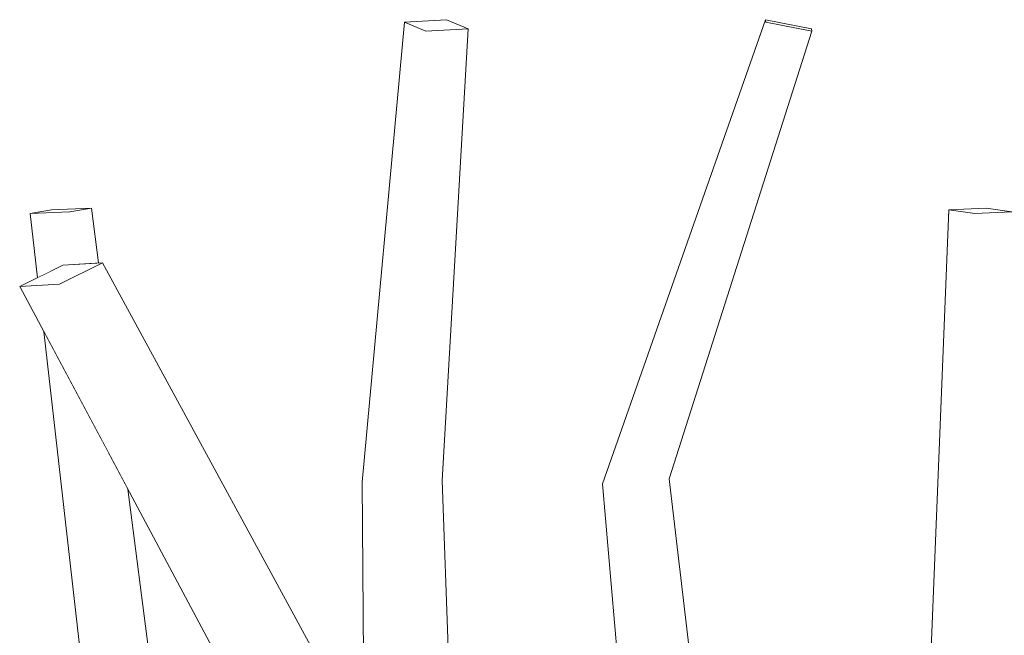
# Model space of a CAD drawing. Extents: x -289599 to -184549, y 66678 to 295474.
# Tile 434 of 656: x -261554 to -261496, y 72343 to 72380. Entities that reach past the tile are written whole.
import ezdxf

# ---------------------------------------------------------------- set-up
doc = ezdxf.new("R2010")
doc.units = 0
doc.header["$MEASUREMENT"] = 0
doc.linetypes.add('Wipeout_Contour', pattern=[1000, 0, -1000])
doc.layers.add('arch drzewa', color=8, linetype='Continuous')
doc.layers.add('arch drzewa_Nr_Pióra__4', color=8, linetype='Continuous', lineweight=9)

msp = doc.modelspace()

# ---------------------------------------------------------------- wipeouts: each hides what was drawn before it
at = {"color": 254, "linetype": 'Wipeout_Contour', "lineweight": 0, "ltscale": 955636.85188}
msp.add_wipeout([(-261498.251, 72321.947), (-261497.374, 72368.199), (-261498.897, 72368.414)], dxfattribs=at).dxf.layer = 'arch drzewa'
at = {"color": 254, "linetype": 'Wipeout_Contour', "lineweight": 0, "ltscale": 955770.269495}
msp.add_wipeout([(-261548.91, 72365.279), (-261551.453, 72364.014), (-261531.345, 72332.895)], dxfattribs=at).dxf.layer = 'arch drzewa'
at = {"color": 254, "linetype": 'Wipeout_Contour', "lineweight": 0, "ltscale": 1274236.11490451}
msp.add_wipeout([(-261515.437, 72352.489), (-261518.741, 72352.298), (-261513.67, 72328.749), (-261512.627, 72328.964)], dxfattribs=at).dxf.layer = 'arch drzewa'

# ---------------------------------------------------------------- next in the draw order: wipeouts: each hides what was drawn before it
at = {"color": 254, "linetype": 'Wipeout_Contour', "lineweight": 0, "ltscale": 955628.840312}
msp.add_wipeout([(-261498.897, 72368.414), (-261500.747, 72322.953), (-261498.251, 72321.947)], dxfattribs=at).dxf.layer = 'arch drzewa'
at = {"color": 254, "linetype": 'Wipeout_Contour', "lineweight": 0, "ltscale": 955631.213431}
msp.add_wipeout([(-261495.64, 72322.652), (-261495.169, 72368.299), (-261497.374, 72368.199)], dxfattribs=at).dxf.layer = 'arch drzewa'
at = {"color": 254, "linetype": 'Wipeout_Contour', "lineweight": 0, "ltscale": 955748.287718}
msp.add_wipeout([(-261551.453, 72364.014), (-261534.085, 72332.94), (-261531.345, 72332.895)], dxfattribs=at).dxf.layer = 'arch drzewa'
at = {"color": 254, "linetype": 'Wipeout_Contour', "lineweight": 0, "ltscale": 1592779.343675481}
msp.add_wipeout([(-261518.741, 72352.298), (-261514.92, 72316.831), (-261512.76, 72317.291), (-261514.54, 72328.569), (-261513.67, 72328.749)], dxfattribs=at).dxf.layer = 'arch drzewa'

# ---------------------------------------------------------------- next in the draw order: wipeouts: each hides what was drawn before it
at = {"color": 254, "linetype": 'Wipeout_Contour', "lineweight": 0, "ltscale": 955621.897389}
msp.add_wipeout([(-261497.374, 72368.199), (-261498.251, 72321.947), (-261495.64, 72322.652)], dxfattribs=at).dxf.layer = 'arch drzewa'
at = {"color": 254, "linetype": 'Wipeout_Contour', "lineweight": 0, "ltscale": 955777.328191}
msp.add_wipeout([(-261534.085, 72332.94), (-261551.453, 72364.014), (-261553.813, 72363.864)], dxfattribs=at).dxf.layer = 'arch drzewa'
at = {"color": 254, "linetype": 'Wipeout_Contour', "lineweight": 0, "ltscale": 955718.330506}
msp.add_wipeout([(-261527.537, 72317.064), (-261528.852, 72352.4), (-261531.528, 72352.489)], dxfattribs=at).dxf.layer = 'arch drzewa'
at = {"color": 254, "linetype": 'Wipeout_Contour', "lineweight": 0, "ltscale": 955683.881086}
msp.add_wipeout([(-261514.92, 72316.831), (-261518.741, 72352.298), (-261519.362, 72352.209)], dxfattribs=at).dxf.layer = 'arch drzewa'

# ---------------------------------------------------------------- next in the draw order: wipeouts: each hides what was drawn before it
at = {"color": 254, "linetype": 'Wipeout_Contour', "lineweight": 0, "ltscale": 1274193.524549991}
msp.add_wipeout([(-261497.374, 72368.199), (-261495.169, 72368.299), (-261496.692, 72368.515), (-261498.897, 72368.414)], dxfattribs=at).dxf.layer = 'arch drzewa'
at = {"color": 254, "linetype": 'Wipeout_Contour', "lineweight": 0, "ltscale": 955756.483485}
msp.add_wipeout([(-261534.085, 72332.94), (-261553.813, 72363.864), (-261537.444, 72333.194)], dxfattribs=at).dxf.layer = 'arch drzewa'
at = {"color": 254, "linetype": 'Wipeout_Contour', "lineweight": 0, "ltscale": 955710.421467}
msp.add_wipeout([(-261531.528, 72352.489), (-261530.306, 72317.608), (-261527.537, 72317.064)], dxfattribs=at).dxf.layer = 'arch drzewa'
at = {"color": 254, "linetype": 'Wipeout_Contour', "lineweight": 0, "ltscale": 955672.742288}
msp.add_wipeout([(-261519.362, 72352.209), (-261516.249, 72316.287), (-261514.92, 72316.831)], dxfattribs=at).dxf.layer = 'arch drzewa'

# ---------------------------------------------------------------- next in the draw order: linework, layer by layer
at = {"layer": 'arch drzewa_Nr_Pióra__4', "linetype": 'Continuous'}
for p, q in [((-261500.747, 72322.953), (-261498.897, 72368.414)), ((-261498.897, 72368.414), (-261496.692, 72368.515)), ((-261497.374, 72368.199), (-261498.897, 72368.414)), ((-261495.169, 72368.299), (-261497.374, 72368.199)), ((-261496.692, 72368.515), (-261495.169, 72368.299))]:
    msp.add_line(p, q, dxfattribs=at)

# ---------------------------------------------------------------- next in the draw order: wipeouts: each hides what was drawn before it
at = {"color": 254, "linetype": 'Wipeout_Contour', "lineweight": 0, "ltscale": 955686.669296}
msp.add_wipeout([(-261515.437, 72352.489), (-261507.007, 72378.978), (-261509.718, 72379.512)], dxfattribs=at).dxf.layer = 'arch drzewa'
at = {"color": 254, "linetype": 'Wipeout_Contour', "lineweight": 0, "ltscale": 955738.359576}
msp.add_wipeout([(-261528.852, 72352.4), (-261527.316, 72379.121), (-261529.804, 72378.978)], dxfattribs=at).dxf.layer = 'arch drzewa'
at = {"color": 254, "linetype": 'Wipeout_Contour', "lineweight": 0, "ltscale": 1274400.104783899}
msp.add_wipeout([(-261553.813, 72363.864), (-261551.453, 72364.014), (-261548.91, 72365.279), (-261551.27, 72365.128)], dxfattribs=at).dxf.layer = 'arch drzewa'
at = {"color": 254, "linetype": 'Wipeout_Contour', "lineweight": 0, "ltscale": 955770.009777}
msp.add_wipeout([(-261547.42, 72351.885), (-261548.584, 72354.066), (-261543.762, 72323.658)], dxfattribs=at).dxf.layer = 'arch drzewa'
at = {"color": 254, "linetype": 'Wipeout_Contour', "lineweight": 0, "ltscale": 1911444.416941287}
msp.add_wipeout([(-261533.58, 72352.298), (-261531.833, 72333.795), (-261531.345, 72332.895), (-261531.547, 72330.762), (-261530.306, 72317.608), (-261531.528, 72352.489)], dxfattribs=at).dxf.layer = 'arch drzewa'

# ---------------------------------------------------------------- next in the draw order: linework, layer by layer
at = {"layer": 'arch drzewa_Nr_Pióra__4', "linetype": 'Continuous'}
msp.add_line((-261551.453, 72364.014), (-261553.813, 72363.864), dxfattribs=at)

# ---------------------------------------------------------------- next in the draw order: wipeouts: each hides what was drawn before it
at = {"color": 254, "linetype": 'Wipeout_Contour', "lineweight": 0, "ltscale": 955690.794912}
msp.add_wipeout([(-261509.718, 72379.512), (-261518.741, 72352.298), (-261515.437, 72352.489)], dxfattribs=at).dxf.layer = 'arch drzewa'
at = {"color": 254, "linetype": 'Wipeout_Contour', "lineweight": 0, "ltscale": 955735.7664}
msp.add_wipeout([(-261529.804, 72378.978), (-261531.528, 72352.489), (-261528.852, 72352.4)], dxfattribs=at).dxf.layer = 'arch drzewa'
at = {"color": 254, "linetype": 'Wipeout_Contour', "lineweight": 0, "ltscale": 1274397.035105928}
msp.add_wipeout([(-261549.576, 72368.515), (-261550.841, 72368.299), (-261550.348, 72365.187), (-261549.154, 72365.263)], dxfattribs=at).dxf.layer = 'arch drzewa'
at = {"color": 254, "linetype": 'Wipeout_Contour', "lineweight": 0, "ltscale": 1274355.422050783}
msp.add_wipeout([(-261548.584, 72354.066), (-261549.028, 72354.899), (-261544.666, 72322.652), (-261543.762, 72323.658)], dxfattribs=at).dxf.layer = 'arch drzewa'
at = {"color": 254, "linetype": 'Wipeout_Contour', "lineweight": 0, "ltscale": 955728.362295}
msp.add_wipeout([(-261533.58, 72352.298), (-261533.443, 72336.763), (-261531.833, 72333.795)], dxfattribs=at).dxf.layer = 'arch drzewa'

# ---------------------------------------------------------------- next in the draw order: linework, layer by layer
at = {"layer": 'arch drzewa_Nr_Pióra__4', "linetype": 'Continuous'}
msp.add_line((-261527.537, 72317.064), (-261528.852, 72352.4), dxfattribs=at)

# ---------------------------------------------------------------- next in the draw order: wipeouts: each hides what was drawn before it
at = {"color": 254, "linetype": 'Wipeout_Contour', "lineweight": 0, "ltscale": 955744.590798}
msp.add_wipeout([(-261531.528, 72352.489), (-261529.804, 72378.978), (-261531.078, 72379.512)], dxfattribs=at).dxf.layer = 'arch drzewa'
at = {"color": 254, "linetype": 'Wipeout_Contour', "lineweight": 0, "ltscale": 955692.938052}
msp.add_wipeout([(-261518.741, 72352.298), (-261509.718, 72379.512), (-261509.728, 72379.655)], dxfattribs=at).dxf.layer = 'arch drzewa'
at = {"color": 254, "linetype": 'Wipeout_Contour', "lineweight": 0, "ltscale": 955799.141567}
msp.add_wipeout([(-261550.348, 72365.187), (-261550.841, 72368.299), (-261550.42, 72365.183)], dxfattribs=at).dxf.layer = 'arch drzewa'
at = {"color": 254, "linetype": 'Wipeout_Contour', "lineweight": 0, "ltscale": 955777.400389}
msp.add_wipeout([(-261549.028, 72354.899), (-261551.606, 72359.727), (-261544.666, 72322.652)], dxfattribs=at).dxf.layer = 'arch drzewa'

# ---------------------------------------------------------------- next in the draw order: wipeouts: each hides what was drawn before it
at = {"color": 254, "linetype": 'Wipeout_Contour', "lineweight": 0, "ltscale": 955741.854761}
msp.add_wipeout([(-261531.078, 72379.512), (-261533.58, 72352.298), (-261531.528, 72352.489)], dxfattribs=at).dxf.layer = 'arch drzewa'
at = {"color": 254, "linetype": 'Wipeout_Contour', "lineweight": 0, "ltscale": 955694.277674}
msp.add_wipeout([(-261509.728, 72379.655), (-261519.362, 72352.209), (-261518.741, 72352.298)], dxfattribs=at).dxf.layer = 'arch drzewa'
at = {"color": 254, "linetype": 'Wipeout_Contour', "lineweight": 0, "ltscale": 1593003.857983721}
msp.add_wipeout([(-261553.191, 72368.199), (-261552.502, 72364.516), (-261551.27, 72365.128), (-261550.42, 72365.183), (-261550.841, 72368.299)], dxfattribs=at).dxf.layer = 'arch drzewa'
at = {"color": 254, "linetype": 'Wipeout_Contour', "lineweight": 0, "ltscale": 1274367.983137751}
msp.add_wipeout([(-261551.606, 72359.727), (-261552.396, 72361.209), (-261547.93, 72321.947), (-261544.666, 72322.652)], dxfattribs=at).dxf.layer = 'arch drzewa'

# ---------------------------------------------------------------- next in the draw order: linework, layer by layer
at = {"layer": 'arch drzewa_Nr_Pióra__4', "linetype": 'Continuous'}
for p, q in [((-261548.91, 72365.279), (-261551.453, 72364.014)), ((-261551.27, 72365.128), (-261548.91, 72365.279)), ((-261531.345, 72332.895), (-261548.91, 72365.279)), ((-261537.444, 72333.194), (-261553.813, 72363.864)), ((-261547.93, 72321.947), (-261552.396, 72361.209)), ((-261533.443, 72336.763), (-261533.58, 72352.298)), ((-261516.249, 72316.287), (-261519.362, 72352.209)), ((-261512.627, 72328.964), (-261515.437, 72352.489)), ((-261543.762, 72323.658), (-261547.42, 72351.885))]:
    msp.add_line(p, q, dxfattribs=at)

# ---------------------------------------------------------------- next in the draw order: wipeouts: each hides what was drawn before it
at = {"color": 254, "linetype": 'Wipeout_Contour', "lineweight": 0, "ltscale": 1274329.061523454}
msp.add_wipeout([(-261528.59, 72379.655), (-261531.078, 72379.512), (-261529.804, 72378.978), (-261527.316, 72379.121)], dxfattribs=at).dxf.layer = 'arch drzewa'
at = {"color": 254, "linetype": 'Wipeout_Contour', "lineweight": 0, "ltscale": 1274248.404147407}
msp.add_wipeout([(-261509.728, 72379.655), (-261509.718, 72379.512), (-261507.007, 72378.978), (-261507.017, 72379.121)], dxfattribs=at).dxf.layer = 'arch drzewa'
at = {"color": 254, "linetype": 'Wipeout_Contour', "lineweight": 0, "ltscale": 955805.162806}
msp.add_wipeout([(-261552.502, 72364.516), (-261553.191, 72368.199), (-261552.758, 72364.389)], dxfattribs=at).dxf.layer = 'arch drzewa'

# ---------------------------------------------------------------- next in the draw order: linework, layer by layer
at = {"layer": 'arch drzewa_Nr_Pióra__4', "linetype": 'Continuous'}
for p, q in [((-261533.58, 72352.298), (-261531.078, 72379.512)), ((-261531.078, 72379.512), (-261528.59, 72379.655)), ((-261529.804, 72378.978), (-261531.078, 72379.512)), ((-261528.59, 72379.655), (-261527.316, 72379.121)), ((-261519.362, 72352.209), (-261509.728, 72379.655)), ((-261509.728, 72379.655), (-261507.017, 72379.121)), ((-261509.718, 72379.512), (-261509.728, 72379.655)), ((-261507.007, 72378.978), (-261509.718, 72379.512)), ((-261527.316, 72379.121), (-261529.804, 72378.978)), ((-261528.852, 72352.4), (-261527.316, 72379.121)), ((-261515.437, 72352.489), (-261507.007, 72378.978)), ((-261507.017, 72379.121), (-261507.007, 72378.978)), ((-261553.813, 72363.864), (-261551.27, 72365.128))]:
    msp.add_line(p, q, dxfattribs=at)

# ---------------------------------------------------------------- next in the draw order: wipeouts: each hides what was drawn before it
at = {"color": 254, "linetype": 'Wipeout_Contour', "lineweight": 0, "ltscale": 1274403.98457692}
msp.add_wipeout([(-261553.191, 72368.199), (-261550.841, 72368.299), (-261549.576, 72368.515), (-261551.925, 72368.414)], dxfattribs=at).dxf.layer = 'arch drzewa'

# ---------------------------------------------------------------- next in the draw order: linework, layer by layer
at = {"layer": 'arch drzewa_Nr_Pióra__4', "linetype": 'Continuous'}
for p, q in [((-261553.191, 72368.199), (-261551.925, 72368.414)), ((-261550.841, 72368.299), (-261553.191, 72368.199)), ((-261551.925, 72368.414), (-261549.576, 72368.515)), ((-261549.576, 72368.515), (-261550.841, 72368.299)), ((-261549.154, 72365.263), (-261549.576, 72368.515)), ((-261552.758, 72364.389), (-261553.191, 72368.199))]:
    msp.add_line(p, q, dxfattribs=at)

doc.saveas('drawing.dxf')
